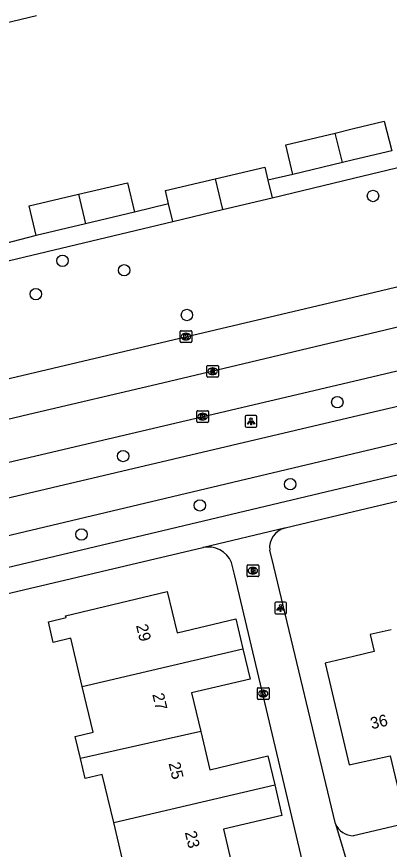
# Model space of a CAD drawing. Extents: x 158038 to 159242, y 380133 to 381214.
# Drawn here: x 158471.1 to 158503.1, y 380931.8 to 381003.1 of the extents above; entities that cross this region are included whole.
import ezdxf

# ---------------------------------------------------------------- set-up
doc = ezdxf.new("R2010")
doc.units = 0
for name, color, linetype in [('IMGEO_Boom', 7, 'Continuous'), ('IMGEO_Brandkraan', 7, 'Continuous'), ('IMGEO_Fietspad_open', 7, 'Continuous'), ('IMGEO_Kolk', 7, 'Continuous'), ('IMGEO_Lichtpunt', 7, 'Continuous'), ('IMGEO_Pand', 7, 'Continuous'), ('IMGEO_Pand_nummerreeks', 7, 'Continuous'), ('IMGEO_Rijbaan_regionaal_gesloten', 7, 'Continuous'), ('IMGEO_Rioolput', 7, 'Continuous'), ('IMGEO_Voetpad_open', 7, 'Continuous')]:
    doc.layers.add(name, color=color, linetype=linetype)

msp = doc.modelspace()

# ---------------------------------------------------------------- linework, layer by layer
at = {"layer": 'IMGEO_Boom'}
for centre in [(158501.661, 380987.783), (158475.055, 380982.235), (158480.341, 380981.419), (158472.77, 380979.379), (158485.716, 380977.589), (158498.604, 380970.124), (158480.245, 380965.512), (158494.569, 380963.1), (158486.822, 380961.289), (158476.683, 380958.801)]:
    msp.add_circle(centre, 0.489, dxfattribs=at)
at = {"layer": 'IMGEO_Brandkraan'}
for p, q in [((158490.864, 380955.262), (158490.864, 380956.114)), ((158490.939, 380956.188), (158491.791, 380956.188)), ((158491.352, 380955.968), (158491.377, 380955.968)), ((158491.865, 380956.114), (158491.865, 380955.262)), ((158491.791, 380955.188), (158490.939, 380955.188)), ((158491.375, 380955.408), (158491.35, 380955.408))]:
    msp.add_line(p, q, dxfattribs=at)
for points in [[(158490.864, 380955.262), (158490.864, 380956.114)], [(158490.939, 380956.188), (158491.791, 380956.188)], [(158491.212, 380955.888), (158491.212, 380955.488), (158491.425, 380955.488)], [(158491.443, 380955.888), (158491.212, 380955.888)], [(158491.391, 380955.807), (158491.337, 380955.807), (158491.337, 380955.731)], [(158491.337, 380955.731), (158491.39, 380955.731)], [(158491.399, 380955.655), (158491.337, 380955.655), (158491.337, 380955.574)], [(158491.865, 380956.114), (158491.865, 380955.262)], [(158491.791, 380955.188), (158490.939, 380955.188)], [(158491.337, 380955.574), (158491.399, 380955.574)]]:
    msp.add_lwpolyline(points, dxfattribs=at)
for centre, radius, start, end in [((158490.941, 380956.112), 0.0765, 91.55205, 178.44795), ((158490.941, 380956.112), 0.0765, 91.55205, 178.44795), ((158491.392, 380955.769), 0.0379, 267.82845, 90.93552), ((158491.4, 380955.614), 0.0404, 269.87594, 90.50774), ((158491.447, 380955.743), 0.145, 59.4692, 91.53667), ((158491.472, 380955.79), 0.0922, 285.51372, 58.15012), ((158491.477, 380955.598), 0.105, 301.31148, 78.98903), ((158491.789, 380956.112), 0.0765, 1.55205, 88.44795), ((158491.789, 380956.112), 0.0765, 1.55205, 88.44795), ((158490.941, 380955.264), 0.0765, 181.55205, 268.44795), ((158490.941, 380955.264), 0.0765, 181.55205, 268.44795), ((158491.431, 380955.739), 0.251, 268.66757, 293.53466), ((158491.789, 380955.264), 0.0765, 271.55205, 358.44795), ((158491.789, 380955.264), 0.0765, 271.55205, 358.44795)]:
    msp.add_arc(centre, radius, start, end, dxfattribs=at)
for centre, major_axis, ratio, start_param, end_param in [((158491.351, 380955.688), (-0.387, 0.002), 0.722429, 4.712389, 7.853982), ((158491.376, 380955.688), (-0.39, 0.002), 0.717154, 1.570796, 4.712389)]:
    msp.add_ellipse(centre, major_axis=major_axis, ratio=ratio, start_param=start_param, end_param=end_param, dxfattribs=at)
at = {"layer": 'IMGEO_Fietspad_open'}
for points in [[(158421.479, 380950.398), (158427.193, 380951.747), (158453.778, 380958.024), (158500, 380968.887), (158515.75, 380972.588), (158534.976, 380977.093), (158542.093, 380977.956)], [(158543.487, 380975.057), (158534.95, 380974.009), (158529.941, 380972.799), (158500, 380965.696), (158452.232, 380954.381), (158411.121, 380944.673), (158374, 380935.945), (158368.915, 380934.535), (158365.009, 380933.393), (158364.501, 380933.162)]]:
    msp.add_lwpolyline(points, dxfattribs=at)
at = {"layer": 'IMGEO_Kolk'}
for p, q in [((158485.134, 380975.321), (158485.134, 380976.173)), ((158485.209, 380976.247), (158486.061, 380976.247)), ((158485.622, 380976.027), (158485.647, 380976.027)), ((158486.135, 380976.173), (158486.135, 380975.321)), ((158486.061, 380975.247), (158485.209, 380975.247)), ((158485.645, 380975.467), (158485.62, 380975.467)), ((158486.563, 380968.467), (158486.563, 380969.319)), ((158486.638, 380969.393), (158487.49, 380969.393)), ((158487.564, 380969.319), (158487.564, 380968.467)), ((158487.074, 380968.613), (158487.049, 380968.613)), ((158487.051, 380969.173), (158487.076, 380969.173)), ((158487.49, 380968.393), (158486.638, 380968.393)), ((158491.828, 380945.678), (158492.68, 380945.678)), ((158491.753, 380944.752), (158491.753, 380945.604)), ((158492.241, 380945.458), (158492.266, 380945.458)), ((158492.754, 380945.604), (158492.754, 380944.752)), ((158492.68, 380944.678), (158491.828, 380944.678)), ((158492.264, 380944.898), (158492.239, 380944.898))]:
    msp.add_line(p, q, dxfattribs=at)
for points in [[(158485.134, 380975.321), (158485.134, 380976.173)], [(158485.209, 380976.247), (158486.061, 380976.247)], [(158485.455, 380975.947), (158485.578, 380975.947), (158485.578, 380975.796), (158485.708, 380975.947), (158485.872, 380975.947), (158485.726, 380975.796), (158485.879, 380975.547), (158485.727, 380975.547), (158485.642, 380975.711), (158485.578, 380975.644), (158485.578, 380975.547), (158485.455, 380975.547), (158485.455, 380975.947)], [(158486.135, 380976.173), (158486.135, 380975.321)], [(158486.061, 380975.247), (158485.209, 380975.247)], [(158486.563, 380968.467), (158486.563, 380969.319)], [(158486.638, 380969.393), (158487.49, 380969.393)], [(158487.564, 380969.319), (158487.564, 380968.467)], [(158486.884, 380969.093), (158487.007, 380969.093), (158487.007, 380968.942), (158487.137, 380969.093), (158487.301, 380969.093), (158487.155, 380968.942), (158487.308, 380968.693), (158487.156, 380968.693), (158487.071, 380968.857), (158487.007, 380968.79), (158487.007, 380968.693), (158486.884, 380968.693), (158486.884, 380969.093)], [(158487.49, 380968.393), (158486.638, 380968.393)], [(158491.828, 380945.678), (158492.68, 380945.678)], [(158491.753, 380944.752), (158491.753, 380945.604)], [(158492.074, 380945.378), (158492.197, 380945.378), (158492.197, 380945.227), (158492.327, 380945.378), (158492.491, 380945.378), (158492.345, 380945.227), (158492.498, 380944.978), (158492.346, 380944.978), (158492.261, 380945.142), (158492.197, 380945.075), (158492.197, 380944.978), (158492.074, 380944.978), (158492.074, 380945.378)], [(158492.754, 380945.604), (158492.754, 380944.752)], [(158492.68, 380944.678), (158491.828, 380944.678)]]:
    msp.add_lwpolyline(points, dxfattribs=at)
for centre, start, end in [((158485.211, 380976.171), 91.55205, 178.44795), ((158485.211, 380976.171), 91.55205, 178.44795), ((158486.059, 380976.171), 1.55205, 88.44795), ((158486.059, 380976.171), 1.55205, 88.44795), ((158485.211, 380975.323), 181.55205, 268.44795), ((158485.211, 380975.323), 181.55205, 268.44795), ((158486.059, 380975.323), 271.55205, 358.44795), ((158486.059, 380975.323), 271.55205, 358.44795), ((158486.64, 380969.317), 91.55205, 178.44795), ((158486.64, 380969.317), 91.55205, 178.44795), ((158487.488, 380969.317), 1.55205, 88.44795), ((158487.488, 380969.317), 1.55205, 88.44795), ((158486.64, 380968.469), 181.55205, 268.44795), ((158486.64, 380968.469), 181.55205, 268.44795), ((158487.488, 380968.469), 271.55205, 358.44795), ((158487.488, 380968.469), 271.55205, 358.44795), ((158491.83, 380945.602), 91.55205, 178.44795), ((158491.83, 380945.602), 91.55205, 178.44795), ((158492.678, 380945.602), 1.55205, 88.44795), ((158492.678, 380945.602), 1.55205, 88.44795), ((158491.83, 380944.754), 181.55205, 268.44795), ((158491.83, 380944.754), 181.55205, 268.44795), ((158492.678, 380944.754), 271.55205, 358.44795), ((158492.678, 380944.754), 271.55205, 358.44795)]:
    msp.add_arc(centre, 0.0765, start, end, dxfattribs=at)
for centre, major_axis, ratio, start_param, end_param in [((158485.621, 380975.747), (-0.387, 0.002), 0.722429, 4.712389, 7.853982), ((158485.646, 380975.747), (-0.39, 0.002), 0.717154, 1.570796, 4.712389), ((158487.05, 380968.893), (-0.387, 0.002), 0.722429, 4.712389, 7.853982), ((158487.075, 380968.893), (-0.39, 0.002), 0.717154, 1.570796, 4.712389), ((158492.24, 380945.178), (-0.387, 0.002), 0.722429, 4.712389, 7.853982), ((158492.265, 380945.178), (-0.39, 0.002), 0.717154, 1.570796, 4.712389)]:
    msp.add_ellipse(centre, major_axis=major_axis, ratio=ratio, start_param=start_param, end_param=end_param, dxfattribs=at)
at = {"layer": 'IMGEO_Lichtpunt'}
for p, q in [((158490.718, 380968.878), (158490.718, 380968.071)), ((158490.718, 380968.878), (158490.718, 380968.071)), ((158491.62, 380968.973), (158490.812, 380968.973)), ((158491.62, 380968.973), (158490.812, 380968.973)), ((158491.714, 380968.071), (158491.714, 380968.878)), ((158491.714, 380968.071), (158491.714, 380968.878)), ((158490.812, 380967.977), (158491.62, 380967.977)), ((158490.812, 380967.977), (158491.62, 380967.977)), ((158493.243, 380952.909), (158493.243, 380952.102)), ((158493.243, 380952.909), (158493.243, 380952.102)), ((158494.145, 380953.004), (158493.337, 380953.004)), ((158494.145, 380953.004), (158493.337, 380953.004)), ((158494.239, 380952.102), (158494.239, 380952.909)), ((158494.239, 380952.102), (158494.239, 380952.909)), ((158493.337, 380952.008), (158494.145, 380952.008)), ((158493.337, 380952.008), (158494.145, 380952.008))]:
    msp.add_line(p, q, dxfattribs=at)
for points in [[(158491.092, 380968.542), (158491.131, 380968.514), (158490.943, 380968.252), (158490.905, 380968.279), (158491.092, 380968.542)], [(158491.194, 380968.494), (158491.241, 380968.494), (158491.241, 380968.172), (158491.194, 380968.172), (158491.194, 380968.494)], [(158491.304, 380968.514), (158491.342, 380968.541), (158491.529, 380968.279), (158491.49, 380968.251), (158491.304, 380968.514)], [(158493.617, 380952.573), (158493.656, 380952.545), (158493.468, 380952.283), (158493.43, 380952.31), (158493.617, 380952.573)], [(158493.719, 380952.525), (158493.766, 380952.525), (158493.766, 380952.203), (158493.719, 380952.203), (158493.719, 380952.525)], [(158493.829, 380952.545), (158493.867, 380952.572), (158494.054, 380952.31), (158494.015, 380952.282), (158493.829, 380952.545)]]:
    msp.add_lwpolyline(points, dxfattribs=at)
for centre in [(158491.217, 380968.676), (158493.742, 380952.707)]:
    msp.add_circle(centre, 0.0994, dxfattribs=at)
for centre, start, end in [((158490.812, 380968.878), 90, 180), ((158490.812, 380968.878), 90, 180), ((158491.62, 380968.878), 0, 90), ((158491.62, 380968.878), 0, 90), ((158490.812, 380968.071), 180, 270), ((158490.812, 380968.071), 180, 270), ((158491.62, 380968.071), 270, 0), ((158491.62, 380968.071), 270, 360), ((158493.337, 380952.909), 90, 180), ((158493.337, 380952.909), 90, 180), ((158494.145, 380952.909), 0, 90), ((158494.145, 380952.909), 0, 90), ((158493.337, 380952.102), 180, 270), ((158493.337, 380952.102), 180, 270), ((158494.145, 380952.102), 270, 0), ((158494.145, 380952.102), 270, 360)]:
    msp.add_arc(centre, 0.0946, start, end, dxfattribs=at)
at = {"layer": 'IMGEO_Pand'}
for points in [[(158472.836, 381003.203), (158467.326, 381001.888)], [(158498.408, 380993.168), (158500, 380993.55), (158502.622, 380994.18), (158503.278, 380991.652)], [(158494.793, 380989.628), (158494.196, 380992.157), (158498.408, 380993.168)], [(158499.038, 380990.64), (158498.408, 380993.168)], [(158503.278, 380991.652), (158500, 380990.87), (158499.038, 380990.64)], [(158499.038, 380990.64), (158494.793, 380989.628)], [(158488.138, 380989.241), (158492.39, 380990.244), (158492.654, 380989.124)], [(158484.147, 380987.119), (158483.883, 380988.237), (158488.138, 380989.241)], [(158488.138, 380989.241), (158488.758, 380986.61)], [(158476.421, 380987.924), (158480.637, 380988.918), (158481.231, 380986.398)], [(158492.654, 380989.124), (158493.01, 380987.613)], [(158472.797, 380984.409), (158472.203, 380986.929), (158476.421, 380987.924)], [(158476.421, 380987.924), (158477.013, 380985.403)], [(158484.503, 380985.607), (158484.147, 380987.119)], [(158488.758, 380986.61), (158493.01, 380987.613)], [(158481.231, 380986.398), (158477.013, 380985.403)], [(158484.503, 380985.607), (158488.758, 380986.61)], [(158477.013, 380985.403), (158472.797, 380984.409)], [(158476.737, 380945.79), (158475.757, 380949.915), (158474.267, 380949.561), (158473.848, 380951.325), (158475.36, 380951.684), (158475.323, 380951.839), (158484.036, 380953.909), (158484.874, 380950.379), (158489.904, 380951.573), (158490.513, 380949.008)], [(158503.217, 380950.644), (158501.429, 380950.222), (158501.771, 380948.772), (158500, 380948.351), (158497.562, 380947.771), (158499.628, 380939.072), (158500, 380939.16), (158503.13, 380939.851), (158504.289, 380934.938), (158506.842, 380935.54)], [(158476.737, 380945.79), (158490.513, 380949.008)], [(158490.513, 380949.008), (158491.127, 380946.422), (158486.117, 380945.232), (158486.901, 380941.929)], [(158476.595, 380939.602), (158476.144, 380941.499), (158477.67, 380941.861), (158476.737, 380945.79)], [(158486.901, 380941.929), (158476.595, 380939.602)], [(158486.901, 380941.929), (158487.68, 380938.65), (158492.652, 380939.831), (158493.24, 380937.358)], [(158479.442, 380934.126), (158478.464, 380938.246), (158477, 380937.898), (158476.595, 380939.602)], [(158479.442, 380934.126), (158493.24, 380937.358)], [(158493.24, 380937.358), (158493.861, 380934.743), (158488.842, 380933.551), (158489.617, 380930.289)], [(158479.344, 380927.945), (158478.913, 380929.762), (158480.395, 380930.114), (158479.442, 380934.126)]]:
    msp.add_lwpolyline(points, dxfattribs=at)
at = {"layer": 'IMGEO_Rijbaan_regionaal_gesloten'}
for points in [[(158373.204, 380949.217), (158500, 380979.117), (158570.711, 380995.952)], [(158568.275, 380991.816), (158560.604, 380990.004), (158556.721, 380989.087), (158548.941, 380987.249), (158545.06, 380986.275), (158537.46, 380984.502), (158529.678, 380982.624), (158522.041, 380980.853), (158514.329, 380979.065), (158491.19, 380973.547), (158483.617, 380971.741), (158472.175, 380969.072), (158460.444, 380966.274), (158448.885, 380963.516), (158360.018, 380942.318)], [(158424.755, 380954.177), (158432.537, 380956.03), (158436.396, 380956.989), (158500, 380971.935), (158511.801, 380974.708), (158534.98, 380980.193)]]:
    msp.add_lwpolyline(points, dxfattribs=at)
at = {"layer": 'IMGEO_Rioolput'}
for p, q in [((158487.421, 380972.347), (158487.421, 380973.199)), ((158487.496, 380973.273), (158488.348, 380973.273)), ((158487.909, 380973.053), (158487.934, 380973.053)), ((158488.422, 380973.199), (158488.422, 380972.347)), ((158488.348, 380972.273), (158487.496, 380972.273)), ((158487.932, 380972.493), (158487.907, 380972.493))]:
    msp.add_line(p, q, dxfattribs=at)
for points in [[(158487.421, 380972.347), (158487.421, 380973.199)], [(158487.496, 380973.273), (158488.348, 380973.273)], [(158488.01, 380972.971), (158487.758, 380972.973), (158487.758, 380972.573)], [(158487.936, 380972.892), (158487.882, 380972.892), (158487.882, 380972.811)], [(158487.882, 380972.811), (158487.934, 380972.811)], [(158488.422, 380973.199), (158488.422, 380972.347)], [(158488.348, 380972.273), (158487.496, 380972.273)], [(158487.758, 380972.573), (158487.882, 380972.573), (158487.882, 380972.735), (158487.893, 380972.735)], [(158487.94, 380972.706), (158488.011, 380972.573), (158488.151, 380972.573), (158488.086, 380972.699)]]:
    msp.add_lwpolyline(points, dxfattribs=at)
for centre, radius, start, end in [((158487.498, 380973.197), 0.0765, 91.55205, 178.44795), ((158487.498, 380973.197), 0.0765, 91.55205, 178.44795), ((158487.918, 380973), 0.19, 274.7715, 282.96867), ((158487.942, 380972.796), 0.0964, 77.00612, 93.18647), ((158487.956, 380972.853), 0.0378, 276.66336, 79.67722), ((158488.009, 380972.861), 0.109, 350.36119, 89.41601), ((158488.007, 380972.861), 0.112, 277.58423, 350.98172), ((158487.991, 380972.646), 0.108, 29.51342, 73.79051), ((158488.346, 380973.197), 0.0765, 1.55205, 88.44795), ((158488.346, 380973.197), 0.0765, 1.55205, 88.44795), ((158487.498, 380972.349), 0.0765, 181.55205, 268.44795), ((158487.498, 380972.349), 0.0765, 181.55205, 268.44795), ((158487.892, 380972.682), 0.0533, 26.02933, 88.69889), ((158488.346, 380972.349), 0.0765, 271.55205, 358.44795), ((158488.346, 380972.349), 0.0765, 271.55205, 358.44795)]:
    msp.add_arc(centre, radius, start, end, dxfattribs=at)
for centre, major_axis, ratio, start_param, end_param in [((158487.908, 380972.773), (-0.387, 0.002), 0.722429, 4.712389, 7.853982), ((158487.933, 380972.773), (-0.39, 0.002), 0.717154, 1.570796, 4.712389)]:
    msp.add_ellipse(centre, major_axis=major_axis, ratio=ratio, start_param=start_param, end_param=end_param, dxfattribs=at)
at = {"layer": 'IMGEO_Voetpad_open'}
for points in [[(158493.01, 380987.613), (158500, 380989.295), (158525.806, 380995.504)], [(158494.793, 380989.628), (158492.654, 380989.124)], [(158484.147, 380987.119), (158481.231, 380986.398)], [(158418.22, 380969.78), (158484.503, 380985.607)], [(158472.797, 380984.409), (158470.046, 380983.695)], [(158364.97, 380931.086), (158401.56, 380939.73), (158451.051, 380951.403), (158500, 380963.025), (158504.694, 380964.14), (158541.178, 380972.748), (158543.921, 380973.246), (158543.487, 380975.057)], [(158530.996, 380968.075), (158500, 380960.729), (158494.125, 380959.337)], [(158494.125, 380959.337), (158494.072, 380959.329), (158487.122, 380957.681), (158487.077, 380957.668)], [(158487.077, 380957.668), (158445.535, 380947.858), (158445.341, 380947.809)], [(158498.46, 380934.026), (158493.158, 380956.043), (158492.816, 380957.461)], [(158499.732, 380913.435), (158489.809, 380955.265), (158489.544, 380956.384)], [(158537.151, 380941.714), (158500, 380933)], [(158498.46, 380934.026), (158499.837, 380929.345)]]:
    msp.add_lwpolyline(points, dxfattribs=at)
for centre, radius, start, end in [((158494.487, 380957.69), 1.687, 102.39705, 187.79127), ((158487.557, 380955.578), 2.145, 22.08432, 102.92441), ((158500.013, 380934.688), 1.688, 203.07994, 269.57428)]:
    msp.add_arc(centre, radius, start, end, dxfattribs=at)

# ---------------------------------------------------------------- texts
at = {"layer": 'IMGEO_Pand_nummerreeks'}
for s, rotation, p in [('29', 283.27604, (158481.351, 380951.008)), ('27', 283.27604, (158482.744, 380945.104)), ('36', 13.1928, (158501.554, 380942.112)), ('25', 283.27604, (158484.137, 380939.2)), ('23', 283.27604, (158485.53, 380933.297))]:
    msp.add_text(s, height=1, rotation=rotation, dxfattribs=at).set_placement(p)

doc.saveas('drawing.dxf')
